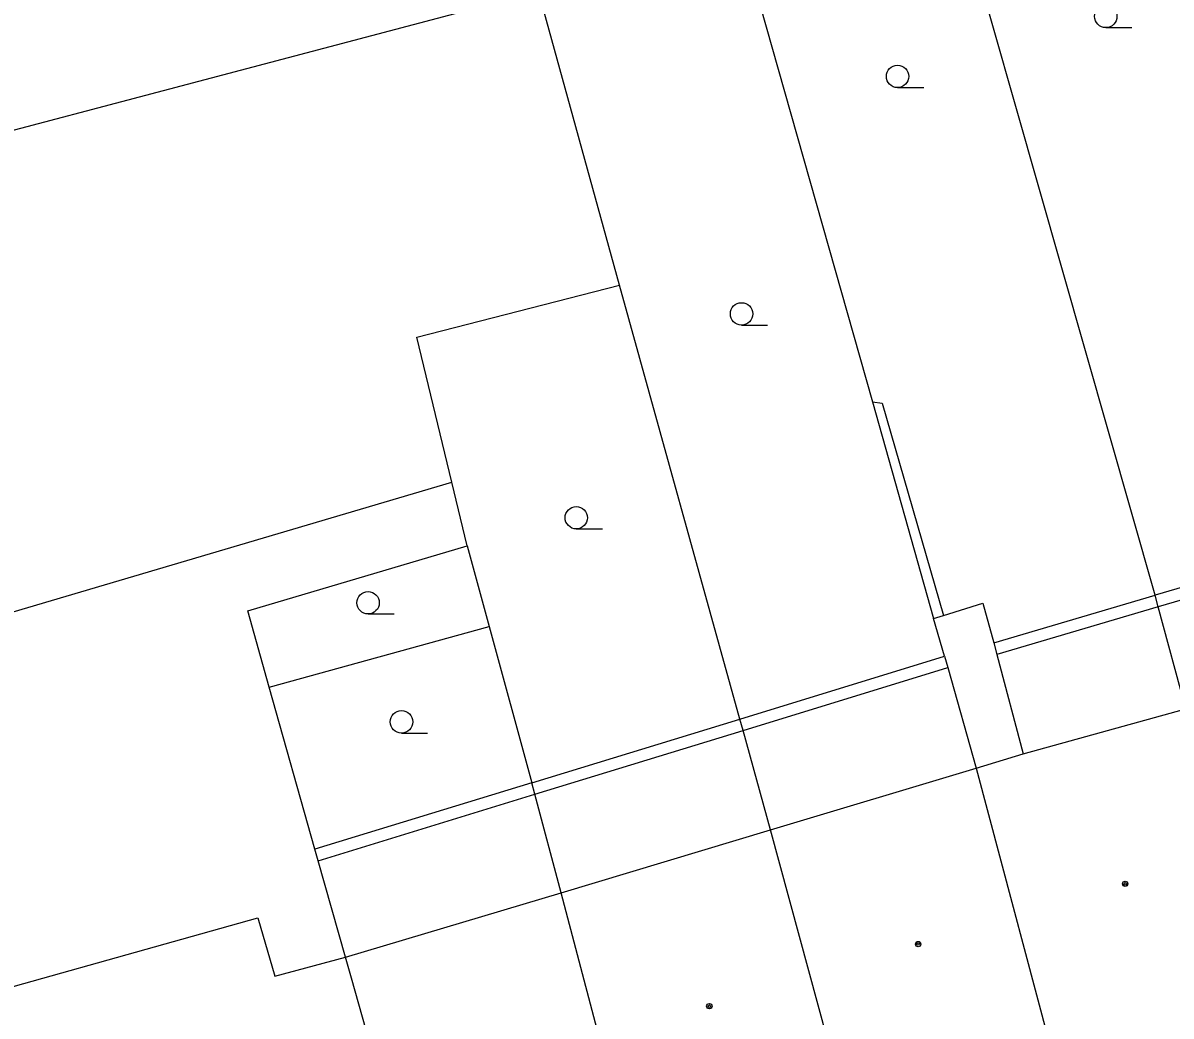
# Model space of a CAD drawing. Extents: x -596229 to -595156, y -1161237 to -1159376.
# Drawn here: x -595529.44 to -595490.95, y -1160577.87 to -1160544.59 of the extents above; entities that cross this region are included whole.
import ezdxf

# ---------------------------------------------------------------- set-up
doc = ezdxf.new("R2010")
doc.units = 0
for name, color, linetype in [('Level 36', 7, 'Continuous'), ('Level 39', 7, 'Continuous'), ('TM - budovy zdene_ betonove - VP', 7, 'Continuous'), ('TM - letecke snimky - pomocna linie', 7, 'Continuous'), ('TM - plot drateny_ kovovy - VP', 7, 'Continuous'), ('TM - rozhrani ploch obecne - VP', 7, 'Continuous')]:
    doc.layers.add(name, color=color, linetype=linetype)

msp = doc.modelspace()

# ---------------------------------------------------------------- linework, layer by layer
at = {"layer": 'Level 36'}
for p, q in [((-595493.14, -1160544.745), (-595492.265, -1160544.745)), ((-595500.12, -1160546.755), (-595499.245, -1160546.755)), ((-595505.35, -1160554.715), (-595504.475, -1160554.715)), ((-595510.89, -1160561.545), (-595510.015, -1160561.545)), ((-595517.87, -1160564.395), (-595516.995, -1160564.395)), ((-595516.75, -1160568.385), (-595515.875, -1160568.385))]:
    msp.add_line(p, q, dxfattribs=at)
for centre in [(-595493.14, -1160544.37), (-595500.12, -1160546.38), (-595505.35, -1160554.34), (-595510.89, -1160561.17), (-595517.87, -1160564.02), (-595516.75, -1160568.01)]:
    msp.add_circle(centre, 0.375, dxfattribs=at)
at = {"layer": 'Level 39'}
for centre, radius in [((-595492.49, -1160573.44), 0.09), ((-595492.49, -1160573.44), 0.0398), ((-595499.43, -1160575.46), 0.09), ((-595499.43, -1160575.46), 0.0398), ((-595506.43, -1160577.54), 0.09), ((-595506.43, -1160577.54), 0.0398)]:
    msp.add_circle(centre, radius, dxfattribs=at)
at = {"layer": 'TM - budovy zdene_ betonove - VP'}
for points in [[(-595495.91, -1160569.08), (-595490.46, -1160567.57)], [(-595497.49, -1160569.56), (-595495.91, -1160569.08)], [(-595504.38, -1160571.63), (-595497.49, -1160569.56)], [(-595497.49, -1160569.56), (-595494.64, -1160580.26)], [(-595511.4, -1160573.74), (-595504.38, -1160571.63)], [(-595501.5, -1160582.23), (-595504.38, -1160571.63)], [(-595518.63, -1160575.9), (-595511.4, -1160573.74)], [(-595508.6, -1160584.34), (-595511.4, -1160573.74)], [(-595518.43, -1160576.6), (-595518.63, -1160575.9)], [(-595515.66, -1160586.39), (-595518.43, -1160576.6)]]:
    msp.add_lwpolyline(points, dxfattribs=at)
at = {"layer": 'TM - letecke snimky - pomocna linie'}
for points in [[(-595539.15, -1160567.09), (-595515.06, -1160559.98)], [(-595535.58, -1160579.86), (-595533.22, -1160579.2), (-595533.52, -1160577.93), (-595521.57, -1160574.58), (-595520.99, -1160576.53), (-595518.63, -1160575.9)]]:
    msp.add_lwpolyline(points, dxfattribs=at)
at = {"layer": 'TM - plot drateny_ kovovy - VP'}
for points in [[(-595509.44, -1160553.38), (-595512.16, -1160543.52)], [(-595505.41, -1160567.92), (-595509.44, -1160553.38)]]:
    msp.add_lwpolyline(points, dxfattribs=at)
at = {"layer": 'TM - rozhrani ploch obecne - VP'}
for points in [[(-595491.49, -1160563.77), (-595501.6, -1160528.3)], [(-595505.37, -1160541.72), (-595500.96, -1160557.29)], [(-595543.49, -1160551.8), (-595512.16, -1160543.52)], [(-595516.23, -1160555.12), (-595509.44, -1160553.38)], [(-595515.06, -1160559.98), (-595516.23, -1160555.12)], [(-595500.96, -1160557.29), (-595500.64, -1160557.33), (-595498.58, -1160564.45)], [(-595500.96, -1160557.29), (-595498.91, -1160564.55)], [(-595514.55, -1160562.11), (-595515.06, -1160559.98)], [(-595521.9, -1160564.29), (-595514.55, -1160562.11)], [(-595514.55, -1160562.11), (-595513.81, -1160564.82)], [(-595484.57, -1160561.74), (-595491.49, -1160563.77)], [(-595484.46, -1160562.13), (-595491.38, -1160564.16)], [(-595498.58, -1160564.45), (-595497.26, -1160564.03)], [(-595497.26, -1160564.03), (-595496.89, -1160565.36)], [(-595496.89, -1160565.36), (-595491.49, -1160563.77)], [(-595491.38, -1160564.16), (-595491.49, -1160563.77)], [(-595521.18, -1160566.85), (-595521.9, -1160564.29)], [(-595491.38, -1160564.16), (-595496.79, -1160565.75)], [(-595490.46, -1160567.57), (-595491.38, -1160564.16)], [(-595498.91, -1160564.55), (-595498.58, -1160564.45)], [(-595498.55, -1160565.81), (-595498.91, -1160564.55)], [(-595521.18, -1160566.85), (-595513.81, -1160564.82)], [(-595513.81, -1160564.82), (-595512.38, -1160570.05)], [(-595496.89, -1160565.36), (-595496.79, -1160565.75)], [(-595505.41, -1160567.92), (-595498.55, -1160565.81)], [(-595498.55, -1160565.81), (-595498.44, -1160566.19)], [(-595496.79, -1160565.75), (-595495.91, -1160569.08)], [(-595505.3, -1160568.3), (-595498.44, -1160566.19)], [(-595498.44, -1160566.19), (-595497.49, -1160569.56)], [(-595519.65, -1160572.28), (-595521.18, -1160566.85)], [(-595512.38, -1160570.05), (-595505.41, -1160567.92)], [(-595505.3, -1160568.3), (-595505.41, -1160567.92)], [(-595512.28, -1160570.44), (-595505.3, -1160568.3)], [(-595504.38, -1160571.63), (-595505.3, -1160568.3)], [(-595512.38, -1160570.05), (-595519.65, -1160572.28)], [(-595512.28, -1160570.44), (-595512.38, -1160570.05)], [(-595519.54, -1160572.67), (-595512.28, -1160570.44)], [(-595511.4, -1160573.74), (-595512.28, -1160570.44)], [(-595519.54, -1160572.67), (-595519.65, -1160572.28)], [(-595518.63, -1160575.9), (-595519.54, -1160572.67)]]:
    msp.add_lwpolyline(points, dxfattribs=at)

doc.saveas('drawing.dxf')
